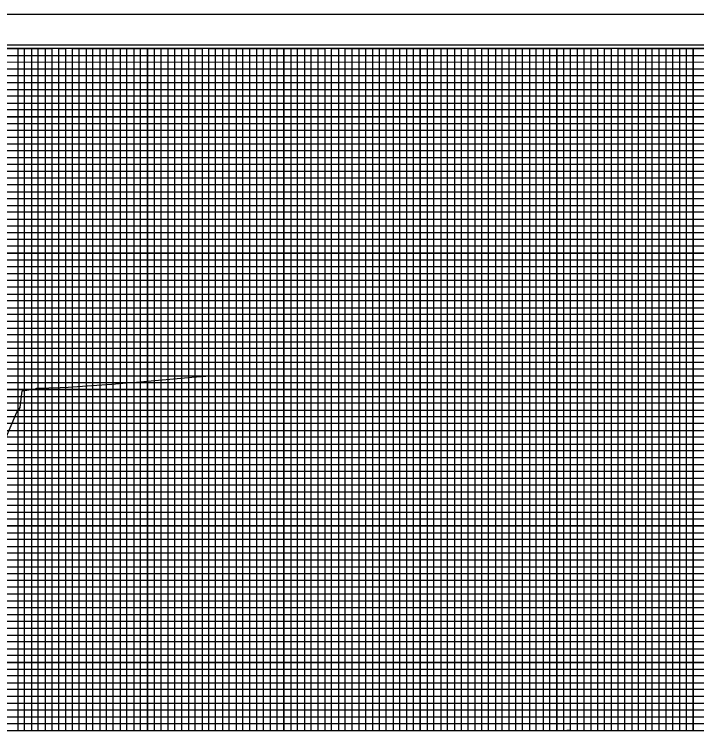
# Model space of a CAD drawing. Extents: x 571503 to 593215, y -77195 to -51828.
# Drawn here: x 582949 to 583449, y -75034 to -74505 of the extents above; entities that cross this region are included whole.
import ezdxf

# ---------------------------------------------------------------- set-up
doc = ezdxf.new("R2010")
doc.units = 0
for name, color, linetype in [('Exist Vertical Profile Ground Line', 7, 'Continuous'), ('Sheet Cutting Line CELL', 7, 'Continuous'), ('Sheet DOT Grid CELL', 7, 'Continuous'), ('Sheet Layout Profile Border Port 1', 7, 'Continuous'), ('Sheet Plot Border Inside CELL', 7, 'Continuous'), ('Sheet Plot Border Outside CELL', 7, 'Continuous'), ('Sheet Profile CELL', 7, 'Continuous'), ('Sheet Profile Grid Major CELL', 7, 'Continuous'), ('Sheet Profile Grid Middle CELL', 7, 'Continuous'), ('Sheet Profile Grid Minor CELL', 7, 'Continuous')]:
    doc.layers.add(name, color=color, linetype=linetype)

msp = doc.modelspace()

# ---------------------------------------------------------------- linework, layer by layer
at = {"layer": 'Exist Vertical Profile Ground Line'}
msp.add_lwpolyline([(582938.66, -74826.11), (582951.32, -74796.81), (582952.95, -74794.49), (582953.79, -74793.25), (582955.12, -74781.18), (582955.13, -74781.03), (582955.5, -74781.02), (582964.95, -74779.72), (582965.86, -74779.23), (582974.76, -74779.02), (582983.03, -74778.77), (582988.79, -74778.37), (583006.34, -74777.12), (583020.94, -74776.11), (583031.64, -74775.34), (583036.32, -74774.93), (583052.37, -74773.51), (583068.65, -74772.09), (583079.64, -74771.11), (583089.7, -74770.24)], dxfattribs=at)
at = {"layer": 'Sheet Cutting Line CELL'}
msp.add_line((584013.98, -74505.16), (582329.98, -74505.16), dxfattribs=at)
at = {"layer": 'Sheet DOT Grid CELL'}
for p, q in [((582996.98, -75030.16), (582996.98, -74530.16)), ((583046.98, -75030.16), (583046.98, -74530.16)), ((583096.98, -75030.16), (583096.98, -74530.16)), ((583146.98, -75030.16), (583146.98, -74530.16)), ((583196.98, -75030.16), (583196.98, -74530.16)), ((583246.98, -75030.16), (583246.98, -74530.16)), ((583296.98, -75030.16), (583296.98, -74530.16)), ((583346.98, -75030.16), (583346.98, -74530.16)), ((583396.98, -75030.16), (583396.98, -74530.16)), ((583446.98, -75030.16), (583446.98, -74530.16)), ((583796.93, -74580.16), (582496.98, -74580.16)), ((583796.93, -74630.16), (582496.98, -74630.16)), ((583996.98, -74680.16), (582496.98, -74680.16)), ((583996.98, -74730.16), (582496.98, -74730.16)), ((583996.98, -74780.16), (582496.98, -74780.16)), ((583996.98, -74830.16), (582496.98, -74830.16)), ((583996.98, -74880.16), (582496.98, -74880.16)), ((583996.98, -74930.16), (582496.98, -74930.16)), ((583996.98, -74980.16), (582496.98, -74980.16))]:
    msp.add_line(p, q, dxfattribs=at)
at = {"layer": 'Sheet Layout Profile Border Port 1'}
msp.add_lwpolyline([(582546.98, -74530.16), (582546.98, -75030.16), (583946.98, -75030.16), (583946.98, -74667.71), (583796.93, -74667.71), (583796.93, -74530.16)], close=True, dxfattribs=at)
at = {"layer": 'Sheet Plot Border Inside CELL'}
msp.add_lwpolyline([(582342.98, -75582.71), (584009.48, -75582.71), (584009.48, -74527.61), (582342.98, -74527.61)], close=True, dxfattribs=at)
at = {"layer": 'Sheet Plot Border Outside CELL'}
msp.add_lwpolyline([(582329.98, -75605.16), (584013.98, -75605.16), (584013.98, -74505.16), (582329.98, -74505.16)], close=True, dxfattribs=at)
at = {"layer": 'Sheet Profile CELL'}
msp.add_line((582496.98, -75030.16), (583996.98, -75030.16), dxfattribs=at)
msp.add_lwpolyline([(583996.98, -74530.16), (582496.98, -74530.16), (582496.98, -75580.16), (583996.98, -75580.16)], close=True, dxfattribs=at)
at = {"layer": 'Sheet Profile Grid Major CELL'}
for points in [[(582946.98, -75030.16), (582996.98, -75030.16), (582996.98, -74530.16), (583046.98, -74530.16), (583046.98, -75030.16), (583096.98, -75030.16), (583096.98, -74530.16), (583146.98, -74530.16), (583146.98, -75030.16), (583196.98, -75030.16), (583196.98, -74530.16), (583246.98, -74530.16), (583246.98, -75030.16), (583296.98, -75030.16), (583296.98, -74530.16), (583346.98, -74530.16), (583346.98, -75030.16), (583396.98, -75030.16), (583396.98, -74530.16), (583446.98, -74530.16), (583446.98, -75030.16), (583496.98, -75030.16)], [(582496.98, -74580.16), (583796.98, -74580.16)], [(583796.98, -74630.16), (582496.98, -74630.16), (582496.98, -74680.16), (583996.98, -74680.16)], [(583996.98, -74730.16), (582496.98, -74730.16), (582496.98, -74780.16), (583996.98, -74780.16)], [(583996.98, -74830.16), (582496.98, -74830.16), (582496.98, -74880.16), (583996.98, -74880.16)], [(583996.98, -74930.16), (582496.98, -74930.16), (582496.98, -74930.16), (582496.98, -74980.16), (583996.98, -74980.16)]]:
    msp.add_lwpolyline(points, dxfattribs=at)
at = {"layer": 'Sheet Profile Grid Middle CELL'}
msp.add_line((582496.98, -74555.16), (583796.93, -74555.16), dxfattribs=at)
for points in [[(582921.98, -74530.16), (582971.98, -74530.16), (582971.98, -75030.16), (583021.98, -75030.16), (583021.98, -74530.16), (583071.98, -74530.16), (583071.98, -75030.16), (583121.98, -75030.16), (583121.98, -75030.16), (583121.98, -74530.16), (583171.98, -74530.16), (583171.98, -75030.16), (583221.98, -75030.16), (583221.98, -74530.16), (583271.98, -74530.16), (583271.98, -75030.16), (583321.98, -75030.16), (583321.98, -74530.16), (583371.98, -74530.16), (583371.98, -75030.16), (583421.98, -75030.16), (583421.98, -74530.16), (583471.98, -74530.16)], [(583796.98, -74605.16), (582496.98, -74605.16), (582496.98, -74655.16), (583796.98, -74655.16)], [(583996.98, -74705.16), (582496.98, -74705.16), (582496.98, -74755.16), (583821.98, -74755.16)], [(583996.98, -74805.16), (582496.98, -74805.16), (582496.98, -74855.16), (583996.98, -74855.16)], [(583996.98, -74905.16), (582496.98, -74905.16), (582496.98, -74955.16), (583996.98, -74955.16)], [(583996.98, -75005.16), (582496.98, -75005.16)]]:
    msp.add_lwpolyline(points, dxfattribs=at)
at = {"layer": 'Sheet Profile Grid Minor CELL'}
for p, q in [((582546.98, -74535.16), (583796.98, -74535.16)), ((583796.98, -74540.16), (582546.98, -74540.51)), ((582546.98, -74545.16), (583796.98, -74545.16)), ((583796.93, -74665.16), (582546.98, -74665.16)), ((583946.98, -74670.16), (582546.98, -74670.16)), ((583946.98, -74675.16), (582546.98, -74675.16)), ((582546.98, -74685.16), (583946.98, -74685.16)), ((583946.98, -74690.16), (582546.98, -74690.16)), ((582546.98, -74695.16), (583946.98, -74695.16)), ((583946.98, -74715.16), (582546.98, -74715.16)), ((582546.98, -74720.16), (583946.98, -74720.16)), ((583946.98, -74740.16), (582546.98, -74740.16)), ((582546.98, -74745.16), (583946.98, -74745.16)), ((583946.98, -74765.16), (582546.98, -74765.16)), ((582546.98, -74770.16), (583946.98, -74770.16)), ((583946.98, -74775.16), (582546.98, -74775.16)), ((582546.98, -74785.16), (583946.98, -74785.16)), ((583946.98, -74790.16), (582546.98, -74790.16)), ((582546.98, -74795.16), (583946.98, -74795.16)), ((583946.98, -74800.16), (582546.98, -74800.16)), ((582546.98, -74810.16), (583946.98, -74810.16)), ((583946.98, -74815.16), (582546.98, -74815.16)), ((582546.98, -74820.16), (583946.98, -74820.16)), ((583946.98, -74825.16), (582546.98, -74825.16)), ((582546.98, -74835.16), (583946.98, -74835.16)), ((583946.98, -74840.16), (582546.98, -74840.16)), ((582546.98, -74845.16), (583946.98, -74845.16)), ((583946.98, -74850.16), (582546.98, -74850.16)), ((582546.98, -74860.16), (583946.98, -74860.16)), ((583946.98, -74865.16), (582546.98, -74865.16)), ((582546.98, -74870.16), (583946.98, -74870.16)), ((583946.98, -74875.16), (582546.98, -74875.16)), ((582546.98, -74885.16), (583946.98, -74885.16)), ((583946.98, -74890.16), (582546.98, -74890.16)), ((582546.98, -74895.16), (583946.98, -74895.16)), ((583946.98, -74900.16), (582546.98, -74900.16)), ((582546.98, -74910.16), (583946.98, -74910.16)), ((583946.98, -74915.16), (582546.98, -74915.16)), ((583946.98, -74920.16), (582546.98, -74920.16)), ((583946.98, -74925.16), (582546.98, -74925.16)), ((582546.98, -74935.16), (583946.98, -74935.16)), ((583946.98, -74940.16), (582546.98, -74940.16)), ((582546.98, -74945.16), (583946.98, -74945.16)), ((583946.98, -74950.16), (582546.98, -74950.16)), ((582546.98, -74960.16), (583946.98, -74960.16)), ((583946.98, -74965.16), (582546.98, -74965.16)), ((582546.98, -74970.16), (583946.98, -74970.16)), ((583946.98, -74975.16), (582546.98, -74975.16)), ((582546.98, -74985.16), (583946.98, -74985.16)), ((583946.98, -74990.16), (582546.98, -74990.16)), ((582546.98, -74995.16), (583946.98, -74995.16)), ((583946.98, -75000.16), (582546.98, -75000.16)), ((582546.98, -75010.16), (583946.98, -75010.16)), ((583946.98, -75015.16), (582546.98, -75015.16)), ((582546.98, -75020.16), (583946.98, -75020.16))]:
    msp.add_line(p, q, dxfattribs=at)
for points in [[(582941.98, -74530.16), (582951.98, -74530.16), (582951.98, -75030.16), (582956.98, -75030.16), (582956.98, -74530.16), (582961.98, -74530.16), (582961.98, -75030.16), (582966.98, -75030.16), (582966.98, -74530.16), (582976.98, -74530.16), (582976.98, -75030.16), (582981.98, -75030.16), (582981.98, -74530.16), (582986.98, -74530.16), (582986.98, -75030.16), (582991.98, -75030.16), (582991.98, -74530.16), (583001.98, -74530.16), (583001.98, -75030.16), (583006.98, -75030.16), (583006.98, -74530.16), (583011.98, -74530.16), (583011.98, -75030.16), (583016.98, -75030.16), (583016.98, -74530.16), (583026.98, -74530.16), (583026.98, -75030.16), (583031.98, -75030.16), (583031.98, -74530.16), (583036.98, -74530.16), (583036.98, -75030.16), (583041.98, -75030.16), (583041.98, -74530.16), (583051.98, -74530.16), (583051.98, -75030.16), (583056.98, -75030.16), (583056.98, -74530.16), (583061.98, -74530.16), (583061.98, -75030.16), (583066.98, -75030.16), (583066.98, -74530.16), (583076.98, -74530.16)], [(583076.98, -74530.16), (583076.98, -75030.16), (583081.98, -75030.16), (583081.98, -74530.16), (583086.98, -74530.16), (583086.98, -75030.16), (583091.98, -75030.16), (583091.98, -74530.16), (583101.98, -74530.16), (583101.98, -75030.16), (583106.98, -75030.16), (583106.98, -74530.16), (583111.98, -74530.16), (583111.98, -75030.16), (583116.98, -75030.16), (583116.98, -74530.16), (583126.98, -74530.16), (583126.98, -75030.16), (583131.98, -75030.16), (583131.98, -74530.16), (583136.98, -74530.16), (583136.98, -75030.16), (583141.98, -75030.16), (583141.98, -74530.16), (583151.98, -74530.16), (583151.98, -75030.16), (583156.98, -75030.16), (583156.98, -74530.16), (583161.98, -74530.16), (583161.98, -75030.16), (583166.98, -75030.16), (583166.98, -74530.16), (583176.98, -74530.16), (583176.98, -75030.16), (583181.98, -75030.16), (583181.98, -74530.16), (583186.98, -74530.16), (583186.98, -75030.16), (583191.98, -75030.16), (583191.98, -74530.16), (583201.98, -74530.16), (583201.98, -75030.16), (583201.98, -75030.16), (583206.98, -75030.16), (583206.98, -74530.16), (583211.98, -74530.16), (583211.98, -75030.16), (583216.98, -75030.16), (583216.98, -74530.16), (583226.98, -74530.16), (583226.98, -75030.16), (583231.98, -75030.16), (583231.98, -74530.16), (583236.98, -74530.16), (583236.98, -75030.16), (583241.98, -75030.16), (583241.98, -74530.16), (583251.98, -74530.16), (583251.98, -75030.16), (583256.98, -75030.16), (583256.98, -74530.16), (583261.98, -74530.16), (583261.98, -75030.16), (583266.98, -75030.16), (583266.98, -74530.16), (583276.98, -74530.16), (583276.98, -75030.16), (583281.98, -75030.16), (583281.98, -74530.16), (583286.98, -74530.16), (583286.98, -75030.16), (583291.98, -75030.16), (583291.98, -74530.16), (583301.98, -74530.16), (583301.98, -75030.16), (583306.98, -75030.16), (583306.98, -74530.16), (583311.98, -74530.16), (583311.98, -75030.16), (583316.98, -75030.16), (583316.98, -74530.16), (583326.98, -74530.16), (583326.98, -75030.16), (583331.98, -75030.16), (583331.98, -74530.16), (583336.98, -74530.16), (583336.98, -75030.16), (583341.98, -75030.16), (583341.98, -74530.16), (583351.98, -74530.16), (583351.98, -75030.16), (583356.68, -75029.61), (583356.98, -75030.16), (583356.98, -74530.16), (583361.98, -74530.16), (583361.98, -75030.16), (583366.98, -75030.16), (583366.98, -74530.16), (583376.98, -74530.16), (583376.98, -75030.16), (583381.98, -75030.16)], [(583381.98, -75030.16), (583381.98, -74530.16), (583386.98, -74530.16), (583386.98, -75030.16), (583391.98, -75030.16), (583391.98, -74530.16), (583401.98, -74530.16), (583401.98, -75030.16), (583406.98, -75030.16), (583406.98, -74530.16), (583411.98, -74530.16), (583411.98, -75030.16), (583416.98, -75030.16), (583416.98, -74530.16), (583426.98, -74530.16), (583426.98, -75030.16), (583431.98, -75030.16), (583431.98, -74530.16), (583436.98, -74530.16), (583436.98, -75030.16), (583441.98, -75030.16), (583441.98, -74530.16), (583451.98, -74530.16)], [(583796.98, -74550.16), (582546.98, -74550.16), (582546.98, -74560.16), (583796.98, -74560.16)], [(583796.93, -74565.16), (582546.98, -74565.16), (582546.98, -74570.16), (583796.98, -74570.16)], [(583796.98, -74575.16), (582546.98, -74575.16), (582546.98, -74585.16), (583796.98, -74585.16)], [(583796.98, -74590.16), (582546.98, -74590.16), (582546.98, -74595.16), (583796.98, -74595.16)], [(583796.98, -74600.16), (582546.98, -74600.16), (582546.98, -74610.16), (583796.98, -74610.16)], [(583796.98, -74615.16), (582546.98, -74615.16), (582546.98, -74620.16), (583796.98, -74620.16)], [(583796.98, -74625.16), (582546.98, -74625.16), (582546.98, -74635.16), (583796.98, -74635.16)], [(583796.98, -74640.26), (582547.08, -74640.26), (582547.08, -74645.16), (583796.98, -74645.16)], [(583796.98, -74650.16), (582546.98, -74650.16), (582546.98, -74660.16), (583796.98, -74660.16)], [(583946.98, -74700.16), (582546.98, -74700.16), (582546.98, -74710.16), (583946.98, -74710.16)], [(583946.98, -74725.16), (582546.98, -74725.16), (582546.98, -74735.16), (583946.98, -74735.16)], [(583946.98, -74750.16), (582546.98, -74750.16), (582546.98, -74760.16), (583946.98, -74760.16)], [(583946.98, -75025.16), (582546.98, -75025.16)]]:
    msp.add_lwpolyline(points, dxfattribs=at)

doc.saveas('drawing.dxf')
